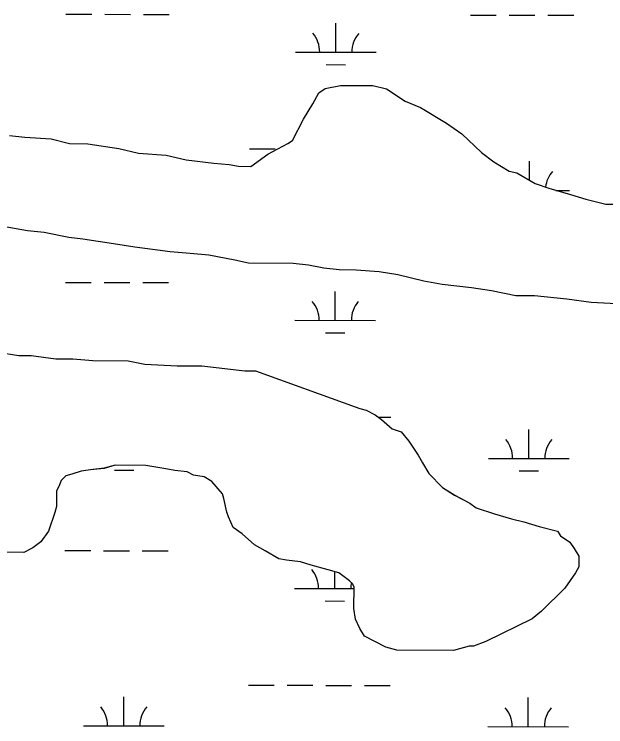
# Model space of a CAD drawing. Extents: x 3187622 to 3225504, y 800805 to 826213.
# Drawn here: x 3218745 to 3219479, y 821167 to 822051 of the extents above; entities that cross this region are included whole.
import ezdxf

# ---------------------------------------------------------------- set-up
doc = ezdxf.new("R2010")
doc.units = 0
doc.layers.add('V-SITE-VEGE', color=7, linetype='Continuous')
doc.layers.add('V-WETL-SWMP', color=7, linetype='Continuous')

msp = doc.modelspace()

# ---------------------------------------------------------------- linework, layer by layer
at = {"layer": 'V-SITE-VEGE'}
for p, q in [((3219123.52, 821953.45), (3219131.19, 821959.12)), ((3219131.19, 821959.12), (3219150.29, 821962.81)), ((3219150.29, 821962.81), (3219190.35, 821962.55)), ((3219190.35, 821962.55), (3219207.5, 821958.61)), ((3219115.8, 821940.15), (3219123.52, 821953.45)), ((3219207.5, 821958.61), (3219230.29, 821943.2)), ((3219230.29, 821943.2), (3219249.32, 821935.44)), ((3219104.23, 821921.15), (3219115.8, 821940.15)), ((3219249.32, 821935.44), (3219281.62, 821916.15)), ((3219090.7, 821894.53), (3219104.23, 821921.15)), ((3219281.62, 821916.15), (3219300.61, 821902.67)), ((3218739.7, 821900.68), (3218758.76, 821898.64)), ((3218758.76, 821898.64), (3218791.18, 821896.52)), ((3219300.61, 821902.67), (3219325.26, 821879.62)), ((3218791.18, 821896.52), (3218814.04, 821890.64)), ((3218814.04, 821890.64), (3218836.93, 821890.49)), ((3218836.93, 821890.49), (3218875.05, 821884.51)), ((3219060.06, 821877.56), (3219084.95, 821890.75)), ((3219084.95, 821890.75), (3219090.7, 821894.53)), ((3218875.05, 821884.51), (3218899.81, 821878.63)), ((3219325.26, 821879.62), (3219340.45, 821868.07)), ((3218899.81, 821878.63), (3218934.13, 821876.49)), ((3218934.13, 821876.49), (3218958.9, 821870.6)), ((3218958.9, 821870.6), (3218993.21, 821866.56)), ((3219038.97, 821862.44), (3219060.06, 821877.56)), ((3218993.21, 821866.56), (3219012.27, 821864.52)), ((3219012.27, 821864.52), (3219023.71, 821862.54)), ((3219023.71, 821862.54), (3219038.97, 821862.44)), ((3219340.45, 821868.07), (3219359.45, 821856.49)), ((3219359.45, 821856.49), (3219368.97, 821854.52)), ((3219368.97, 821854.52), (3219391.78, 821841.01)), ((3219391.78, 821841.01), (3219408.91, 821835.18)), ((3219408.91, 821835.18), (3219435.56, 821827.37)), ((3219435.56, 821827.37), (3219454.6, 821821.52)), ((3219454.6, 821821.52), (3219479.37, 821815.63)), ((3218761.8, 821782.24), (3218729.41, 821788.18)), ((3218782.77, 821780.2), (3218761.8, 821782.24)), ((3218813.26, 821774.27), (3218782.77, 821780.2)), ((3218830.42, 821772.25), (3218813.26, 821774.27)), ((3218868.53, 821766.27), (3218830.42, 821772.25)), ((3218895.22, 821762.28), (3218868.53, 821766.27)), ((3218939.06, 821756.26), (3218895.22, 821762.28)), ((3218963.85, 821754.19), (3218939.06, 821756.26)), ((3218986.73, 821752.13), (3218963.85, 821754.19)), ((3219019.12, 821746.19), (3218986.73, 821752.13)), ((3219036.26, 821742.26), (3219019.12, 821746.19)), ((3219091.59, 821741.9), (3219036.26, 821742.26)), ((3219110.65, 821739.86), (3219091.59, 821741.9)), ((3219129.71, 821735.92), (3219110.65, 821739.86)), ((3219148.77, 821733.88), (3219129.71, 821735.92)), ((3219169.75, 821733.75), (3219148.77, 821733.88)), ((3219198.36, 821731.65), (3219169.75, 821733.75)), ((3219221.23, 821727.68), (3219198.36, 821731.65)), ((3219253.61, 821719.83), (3219221.23, 821727.68)), ((3219276.48, 821715.86), (3219253.61, 821719.83)), ((3219312.7, 821711.81), (3219276.48, 821715.86)), ((3219337.47, 821707.83), (3219312.7, 821711.81)), ((3219367.96, 821701.9), (3219337.47, 821707.83)), ((3219390.85, 821701.75), (3219367.96, 821701.9)), ((3219430.89, 821697.67), (3219390.85, 821701.75)), ((3219461.39, 821693.65), (3219430.89, 821697.67)), ((3219503.35, 821691.46), (3219461.39, 821693.65)), ((3218724.55, 821631.77), (3218751.24, 821627.78)), ((3218751.24, 821627.78), (3218766.5, 821627.68)), ((3218766.5, 821627.68), (3218797, 821623.66)), ((3218797, 821623.66), (3218817.98, 821623.52)), ((3218817.98, 821623.52), (3218842.77, 821621.45)), ((3218842.77, 821621.45), (3218886.65, 821621.16)), ((3218886.65, 821621.16), (3218907.61, 821617.2)), ((3218907.61, 821617.2), (3218947.66, 821615.03)), ((3218947.66, 821615.03), (3218978.18, 821614.83)), ((3218978.18, 821614.83), (3219031.56, 821608.75)), ((3219031.56, 821608.75), (3219044.91, 821608.66)), ((3219044.91, 821608.66), (3219168.63, 821563.96)), ((3219168.63, 821563.96), (3219174.34, 821562.01)), ((3219174.34, 821562.01), (3219181.96, 821560.05)), ((3219181.96, 821560.05), (3219193.36, 821554.25)), ((3219193.36, 821554.25), (3219200.96, 821548.48)), ((3219200.96, 821548.48), (3219214.23, 821536.94)), ((3219214.23, 821536.94), (3219225.66, 821533.05)), ((3219225.66, 821533.05), (3219235.12, 821521.54)), ((3219235.12, 821521.54), (3219246.45, 821504.3)), ((3219246.45, 821504.3), (3219252.11, 821494.72)), ((3218870.52, 821491.53), (3218857.15, 821487.81)), ((3218908.68, 821491.28), (3218870.52, 821491.53)), ((3218933.46, 821487.3), (3218908.68, 821491.28)), ((3219252.11, 821494.72), (3219259.65, 821481.31)), ((3218828.5, 821484.18), (3218817.03, 821480.44)), ((3218839.96, 821486.01), (3218828.5, 821484.18)), ((3218857.15, 821487.81), (3218839.96, 821486.01)), ((3218944.89, 821485.31), (3218933.46, 821487.3)), ((3218960.14, 821483.3), (3218944.89, 821485.31)), ((3218967.74, 821479.44), (3218960.14, 821483.3)), ((3218803.63, 821472.9), (3218801.68, 821467.19)), ((3218809.39, 821478.58), (3218803.63, 821472.9)), ((3218817.03, 821480.44), (3218809.39, 821478.58)), ((3218981.08, 821477.44), (3218967.74, 821479.44)), ((3218990.59, 821471.66), (3218981.08, 821477.44)), ((3219259.65, 821481.31), (3219276.71, 821464.03)), ((3218801.68, 821467.19), (3218797.81, 821459.58)), ((3219003.84, 821456.31), (3218990.59, 821471.66)), ((3219276.71, 821464.03), (3219291.91, 821454.39)), ((3218797.81, 821459.58), (3218797.69, 821440.51)), ((3219005.71, 821450.57), (3219003.84, 821456.31)), ((3219009.41, 821433.37), (3219005.71, 821450.57)), ((3219291.91, 821454.39), (3219310.92, 821444.73)), ((3218797.69, 821440.51), (3218795.73, 821432.89)), ((3219310.92, 821444.73), (3219318.52, 821438.95)), ((3219318.52, 821438.95), (3219341.36, 821431.17)), ((3218795.73, 821432.89), (3218787.95, 821410.04)), ((3219011.28, 821427.64), (3219009.41, 821433.37)), ((3219341.36, 821431.17), (3219362.3, 821425.3)), ((3219016.91, 821414.25), (3219011.28, 821427.64)), ((3219362.3, 821425.3), (3219377.54, 821421.39)), ((3219377.54, 821421.39), (3219396.58, 821415.54)), ((3219028.31, 821406.54), (3219016.91, 821414.25)), ((3219396.58, 821415.54), (3219419.43, 821409.66)), ((3218787.95, 821410.04), (3218778.32, 821396.75)), ((3219043.48, 821393.08), (3219028.31, 821406.54)), ((3219419.43, 821409.66), (3219423.21, 821403.91)), ((3219423.21, 821403.91), (3219434.61, 821396.21)), ((3218778.32, 821396.75), (3218768.73, 821389.19)), ((3219434.61, 821396.21), (3219440.28, 821388.54)), ((3218768.73, 821389.19), (3218757.25, 821383.54)), ((3219056.79, 821385.36), (3219043.48, 821393.08)), ((3219073.89, 821375.71), (3219056.79, 821385.36)), ((3219440.28, 821388.54), (3219445.94, 821378.96)), ((3218757.25, 821383.54), (3218732.45, 821383.7)), ((3219083.42, 821373.74), (3219073.89, 821375.71)), ((3219445.94, 821378.96), (3219445.85, 821365.61)), ((3219100.58, 821371.72), (3219083.42, 821373.74)), ((3219113.9, 821367.81), (3219100.58, 821371.72)), ((3219134.85, 821361.95), (3219113.9, 821367.81)), ((3219148.18, 821358.05), (3219134.85, 821361.95)), ((3219161.47, 821348.42), (3219148.18, 821358.05)), ((3219441.98, 821358), (3219428.5, 821339.01)), ((3219445.85, 821365.61), (3219441.98, 821358)), ((3219165.26, 821344.58), (3219161.47, 821348.42)), ((3219167.14, 821340.75), (3219165.26, 821344.58)), ((3219166.97, 821314.04), (3219167.14, 821340.75)), ((3219428.5, 821339.01), (3219399.7, 821310.59)), ((3219168.79, 821300.68), (3219166.97, 821314.04)), ((3219399.7, 821310.59), (3219388.19, 821301.12)), ((3219174.43, 821289.19), (3219168.79, 821300.68)), ((3219388.19, 821301.12), (3219330.77, 821272.89)), ((3219180.09, 821279.61), (3219174.43, 821289.19)), ((3219206.71, 821266.08), (3219180.09, 821279.61)), ((3219330.77, 821272.89), (3219315.46, 821267.27)), ((3219220.04, 821262.18), (3219206.71, 821266.08)), ((3219290.63, 821261.71), (3219220.04, 821262.18)), ((3219309.74, 821267.31), (3219290.63, 821261.71)), ((3219315.46, 821267.27), (3219309.74, 821267.31))]:
    msp.add_line(p, q, dxfattribs=at)
at = {"layer": 'V-WETL-SWMP'}
for p, q in [((3218809.66, 822051.1), (3218841.66, 822051.04)), ((3218857.66, 822051.01), (3218889.66, 822050.94)), ((3218905.66, 822050.91), (3218937.66, 822050.84)), ((3219311.57, 822050.08), (3219343.57, 822050.02)), ((3219359.57, 822049.98), (3219391.57, 822049.92)), ((3219407.57, 822049.89), (3219439.57, 822049.82)), ((3219144.41, 822003.99), (3219144.49, 822039.99)), ((3219094.41, 822004.09), (3219194.41, 822003.89)), ((3219132.38, 821988.59), (3219156.38, 821988.54)), ((3219123.52, 821953.45), (3219131.19, 821959.12)), ((3219131.19, 821959.12), (3219150.29, 821962.81)), ((3219150.29, 821962.81), (3219190.35, 821962.55)), ((3219190.35, 821962.55), (3219207.49, 821958.62)), ((3219115.8, 821940.15), (3219123.52, 821953.45)), ((3219207.49, 821958.62), (3219230.29, 821943.2)), ((3219230.29, 821943.2), (3219249.31, 821935.44)), ((3219104.22, 821921.15), (3219115.8, 821940.15)), ((3219249.31, 821935.44), (3219281.62, 821916.15)), ((3219090.69, 821894.53), (3219104.22, 821921.15)), ((3219281.62, 821916.15), (3219300.61, 821902.67)), ((3218739.69, 821900.67), (3218758.76, 821898.64)), ((3218758.76, 821898.64), (3218791.18, 821896.52)), ((3219300.61, 821902.67), (3219325.25, 821879.61)), ((3218791.18, 821896.52), (3218814.03, 821890.64)), ((3218814.03, 821890.64), (3218836.93, 821890.49)), ((3218836.93, 821890.49), (3218875.04, 821884.51)), ((3219060.05, 821877.56), (3219084.94, 821890.75)), ((3219084.94, 821890.75), (3219090.69, 821894.53)), ((3218875.04, 821884.51), (3218899.8, 821878.62)), ((3219037.32, 821884.14), (3219069.32, 821884.07)), ((3219325.25, 821879.61), (3219340.44, 821868.06)), ((3218899.8, 821878.62), (3218934.13, 821876.49)), ((3218934.13, 821876.49), (3218958.89, 821870.6)), ((3218958.89, 821870.6), (3218993.21, 821866.56)), ((3219038.97, 821862.44), (3219060.05, 821877.56)), ((3218993.21, 821866.56), (3219012.27, 821864.52)), ((3219012.27, 821864.52), (3219023.71, 821862.54)), ((3219023.71, 821862.54), (3219038.97, 821862.44)), ((3219340.44, 821868.06), (3219359.44, 821856.49)), ((3219384.56, 821845.28), (3219384.61, 821868.69)), ((3219359.44, 821856.49), (3219368.97, 821854.52)), ((3219368.97, 821854.52), (3219391.77, 821841.01)), ((3219391.77, 821841.01), (3219408.9, 821835.18)), ((3219408.9, 821835.18), (3219435.56, 821827.37)), ((3219417.62, 821832.62), (3219434.54, 821832.59)), ((3219435.56, 821827.37), (3219454.6, 821821.52)), ((3219454.6, 821821.52), (3219479.36, 821815.63)), ((3219479.36, 821815.63), (3219492.72, 821815.54)), ((3218761.8, 821782.24), (3218729.41, 821788.18)), ((3218782.77, 821780.2), (3218761.8, 821782.24)), ((3218813.26, 821774.27), (3218782.77, 821780.2)), ((3218830.42, 821772.25), (3218813.26, 821774.27)), ((3218868.53, 821766.27), (3218830.42, 821772.25)), ((3218895.22, 821762.28), (3218868.53, 821766.27)), ((3218939.05, 821756.26), (3218895.22, 821762.28)), ((3218963.84, 821754.19), (3218939.05, 821756.26)), ((3218986.72, 821752.13), (3218963.84, 821754.19)), ((3219019.12, 821746.19), (3218986.72, 821752.13)), ((3219036.26, 821742.26), (3219019.12, 821746.19)), ((3219091.59, 821741.89), (3219036.26, 821742.26)), ((3219110.65, 821739.86), (3219091.59, 821741.89)), ((3219129.7, 821735.92), (3219110.65, 821739.86)), ((3219148.77, 821733.88), (3219129.7, 821735.92)), ((3219169.75, 821733.74), (3219148.77, 821733.88)), ((3219198.36, 821731.65), (3219169.75, 821733.74)), ((3219221.22, 821727.68), (3219198.36, 821731.65)), ((3219253.6, 821719.83), (3219221.22, 821727.68)), ((3218808.99, 821718.43), (3218840.99, 821718.36)), ((3218856.99, 821718.33), (3218888.99, 821718.27)), ((3218904.99, 821718.23), (3218936.99, 821718.17)), ((3219276.47, 821715.86), (3219253.6, 821719.83)), ((3219312.69, 821711.81), (3219276.47, 821715.86)), ((3219337.47, 821707.83), (3219312.69, 821711.81)), ((3219143.73, 821671.32), (3219143.81, 821707.32)), ((3219367.95, 821701.9), (3219337.47, 821707.83)), ((3219390.85, 821701.75), (3219367.95, 821701.9)), ((3219430.88, 821697.67), (3219390.85, 821701.75)), ((3219461.38, 821693.65), (3219430.88, 821697.67)), ((3219503.34, 821691.46), (3219461.38, 821693.65)), ((3219093.73, 821671.42), (3219193.73, 821671.22)), ((3219131.7, 821655.91), (3219155.7, 821655.86)), ((3218724.55, 821631.77), (3218751.23, 821627.78)), ((3218751.23, 821627.78), (3218766.5, 821627.68)), ((3218766.5, 821627.68), (3218797, 821623.66)), ((3218797, 821623.66), (3218817.98, 821623.52)), ((3218817.98, 821623.52), (3218842.77, 821621.45)), ((3218842.77, 821621.45), (3218886.65, 821621.16)), ((3218886.65, 821621.16), (3218907.61, 821617.2)), ((3218907.61, 821617.2), (3218947.66, 821615.03)), ((3218947.66, 821615.03), (3218978.18, 821614.82)), ((3218978.18, 821614.82), (3219031.56, 821608.75)), ((3219031.56, 821608.75), (3219044.91, 821608.66)), ((3219044.91, 821608.66), (3219168.62, 821563.95)), ((3219168.62, 821563.95), (3219174.33, 821562.01)), ((3219174.33, 821562.01), (3219181.95, 821560.05)), ((3219181.95, 821560.05), (3219193.36, 821554.25)), ((3219193.36, 821554.25), (3219200.95, 821548.48)), ((3219197.46, 821551.14), (3219212.65, 821551.11)), ((3219200.95, 821548.48), (3219214.23, 821536.94)), ((3219214.23, 821536.94), (3219225.65, 821533.05)), ((3219383.86, 821500.01), (3219383.93, 821536.01)), ((3219225.65, 821533.05), (3219235.12, 821521.54)), ((3219235.12, 821521.54), (3219246.45, 821504.29)), ((3219246.45, 821504.29), (3219252.11, 821494.72)), ((3219333.86, 821500.12), (3219433.86, 821499.91)), ((3218870.52, 821491.53), (3218857.14, 821487.8)), ((3218908.68, 821491.28), (3218870.52, 821491.53)), ((3218933.45, 821487.3), (3218908.68, 821491.28)), ((3219252.11, 821494.72), (3219259.65, 821481.31)), ((3218828.5, 821484.18), (3218817.03, 821480.44)), ((3218839.96, 821486.01), (3218828.5, 821484.18)), ((3218857.14, 821487.8), (3218839.96, 821486.01)), ((3218869.92, 821485.63), (3218893.92, 821485.58)), ((3218944.89, 821485.31), (3218933.45, 821487.3)), ((3218960.14, 821483.3), (3218944.89, 821485.31)), ((3218967.74, 821479.44), (3218960.14, 821483.3)), ((3219371.83, 821484.61), (3219395.83, 821484.56)), ((3218803.62, 821472.9), (3218801.68, 821467.19)), ((3218809.39, 821478.58), (3218803.62, 821472.9)), ((3218817.03, 821480.44), (3218809.39, 821478.58)), ((3218981.08, 821477.44), (3218967.74, 821479.44)), ((3218990.58, 821471.65), (3218981.08, 821477.44)), ((3219259.65, 821481.31), (3219276.71, 821464.03)), ((3218801.68, 821467.19), (3218797.81, 821459.58)), ((3219003.84, 821456.3), (3218990.58, 821471.65)), ((3219276.71, 821464.03), (3219291.9, 821454.39)), ((3218797.81, 821459.58), (3218797.69, 821440.5)), ((3219005.71, 821450.57), (3219003.84, 821456.3)), ((3219009.41, 821433.37), (3219005.71, 821450.57)), ((3219291.9, 821454.39), (3219310.92, 821444.72)), ((3218797.69, 821440.5), (3218795.73, 821432.89)), ((3219310.92, 821444.72), (3219318.51, 821438.95)), ((3219318.51, 821438.95), (3219341.35, 821431.17)), ((3218795.73, 821432.89), (3218787.94, 821410.04)), ((3219011.28, 821427.64), (3219009.41, 821433.37)), ((3219341.35, 821431.17), (3219362.3, 821425.3)), ((3219016.91, 821414.24), (3219011.28, 821427.64)), ((3219362.3, 821425.3), (3219377.54, 821421.39)), ((3219377.54, 821421.39), (3219396.58, 821415.54)), ((3219028.31, 821406.54), (3219016.91, 821414.24)), ((3219396.58, 821415.54), (3219419.43, 821409.66)), ((3218787.94, 821410.04), (3218778.32, 821396.75)), ((3219043.48, 821393.08), (3219028.31, 821406.54)), ((3219419.43, 821409.66), (3219423.21, 821403.91)), ((3219423.21, 821403.91), (3219434.6, 821396.21)), ((3218778.32, 821396.75), (3218768.73, 821389.19)), ((3219434.6, 821396.21), (3219440.28, 821388.54)), ((3218768.73, 821389.19), (3218757.24, 821383.54)), ((3218808.31, 821385.76), (3218840.31, 821385.69)), ((3218856.31, 821385.66), (3218888.31, 821385.59)), ((3218904.31, 821385.56), (3218936.31, 821385.49)), ((3219056.78, 821385.36), (3219043.48, 821393.08)), ((3219073.89, 821375.71), (3219056.78, 821385.36)), ((3219440.28, 821388.54), (3219445.94, 821378.96)), ((3218757.24, 821383.54), (3218732.44, 821383.7)), ((3219083.42, 821373.74), (3219073.89, 821375.71)), ((3219445.94, 821378.96), (3219445.85, 821365.61)), ((3219100.57, 821371.72), (3219083.42, 821373.74)), ((3219113.9, 821367.81), (3219100.57, 821371.72)), ((3219134.85, 821361.95), (3219113.9, 821367.81)), ((3219148.18, 821358.05), (3219134.85, 821361.95)), ((3219143.06, 821338.64), (3219143.1, 821359.53)), ((3219161.47, 821348.42), (3219148.18, 821358.05)), ((3219441.98, 821358), (3219428.5, 821339.01)), ((3219445.85, 821365.61), (3219441.98, 821358)), ((3219165.26, 821344.58), (3219161.47, 821348.42)), ((3219167.14, 821340.75), (3219165.26, 821344.58)), ((3219166.96, 821314.04), (3219167.14, 821340.75)), ((3219093.06, 821338.74), (3219167.13, 821338.59)), ((3219428.5, 821339.01), (3219399.69, 821310.59)), ((3219131.03, 821323.24), (3219155.03, 821323.19)), ((3219168.78, 821300.67), (3219166.96, 821314.04)), ((3219399.69, 821310.59), (3219388.18, 821301.12)), ((3219174.43, 821289.19), (3219168.78, 821300.67)), ((3219388.18, 821301.12), (3219330.76, 821272.89)), ((3219180.09, 821279.61), (3219174.43, 821289.19)), ((3219206.71, 821266.08), (3219180.09, 821279.61)), ((3219330.76, 821272.89), (3219315.46, 821267.27)), ((3219220.04, 821262.18), (3219206.71, 821266.08)), ((3219290.62, 821261.71), (3219220.04, 821262.18)), ((3219309.74, 821267.3), (3219290.62, 821261.71)), ((3219315.46, 821267.27), (3219309.74, 821267.3)), ((3219035.97, 821218.79), (3219067.97, 821218.72)), ((3219083.97, 821218.69), (3219115.97, 821218.63)), ((3219131.97, 821218.59), (3219163.97, 821218.53)), ((3219179.97, 821218.5), (3219211.97, 821218.43)), ((3218881.27, 821168.36), (3218881.35, 821204.36)), ((3219383.18, 821167.34), (3219383.25, 821203.34)), ((3218831.27, 821168.46), (3218931.27, 821168.26)), ((3219333.18, 821167.44), (3219433.18, 821167.24))]:
    msp.add_line(p, q, dxfattribs=at)
for centre, start, end in [((3219089.17, 822004.58), 359.11148, 40.65514), ((3219199.66, 822004.35), 139.11148, 180.65514), ((3219439.78, 821833.05), 139.11148, 174.21508), ((3219088.49, 821671.9), 359.11148, 40.65514), ((3219198.98, 821671.68), 139.11148, 180.65514), ((3219328.62, 821500.6), 359.11148, 40.65514), ((3219439.1, 821500.38), 139.11148, 180.65514), ((3219087.82, 821339.23), 359.11148, 40.65514), ((3219198.3, 821339.01), 168.41709, 180.65514), ((3218826.03, 821168.95), 359.11148, 40.65514), ((3218936.52, 821168.73), 139.11148, 180.65514), ((3219327.94, 821167.93), 359.11148, 40.65514), ((3219438.42, 821167.7), 139.11148, 180.65514)]:
    msp.add_arc(centre, 35.25, start, end, dxfattribs=at)

doc.saveas('drawing.dxf')
